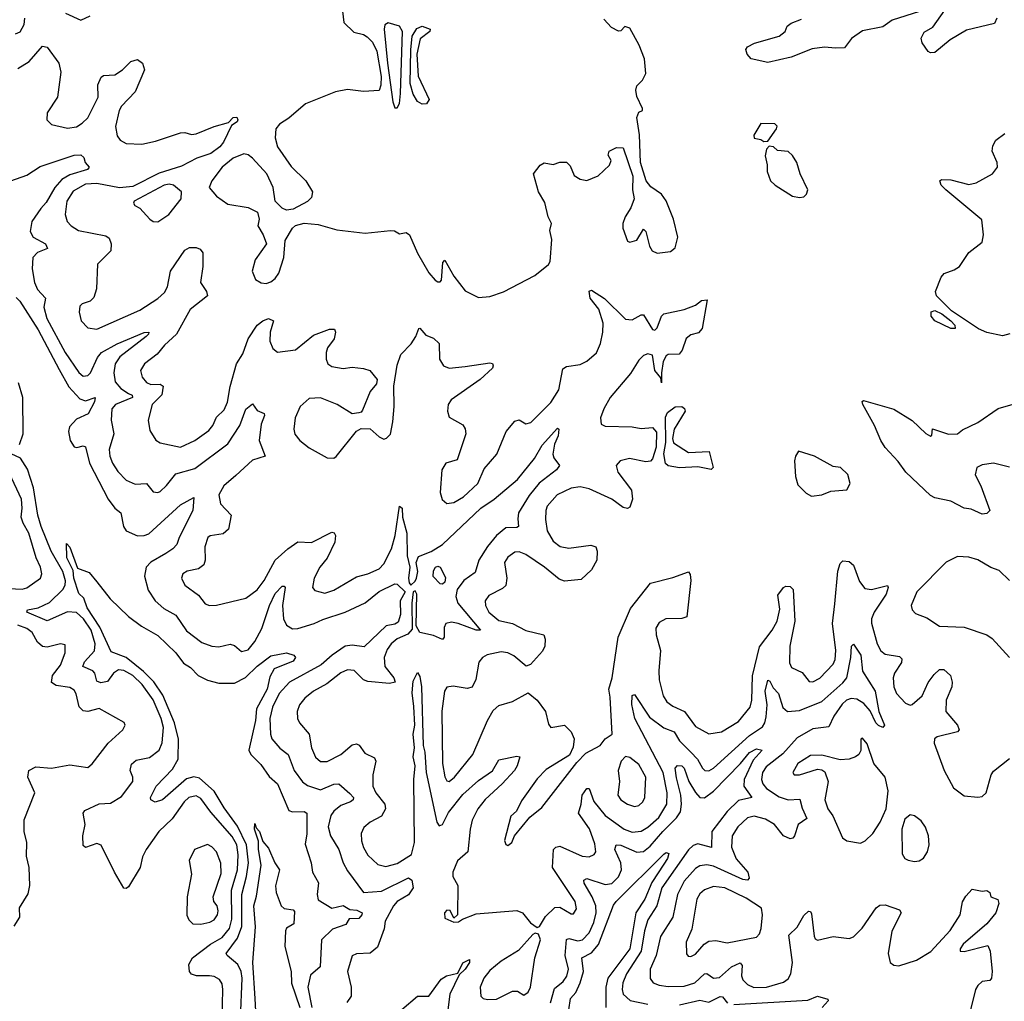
# Model space of a CAD drawing. Extents: x 1550320 to 1685906, y 509093 to 640511.
# Tile 281 of 532: x 1666114 to 1670472, y 530553 to 534898. Entities that reach past the tile are written whole.
import ezdxf

# ---------------------------------------------------------------- set-up
doc = ezdxf.new("R2010")
doc.units = 0

msp = doc.modelspace()

# ---------------------------------------------------------------- linework, layer by layer
at = {"layer": '0CON20XD'}
for points in [[(1666316.1, 534926.1), (1666385, 534896), (1666425.6, 534914.4)], [(1667542, 534935), (1667548.8, 534885), (1667592.6, 534842.6), (1667635, 534832.5), (1667651.7, 534821.7), (1667675, 534798), (1667695, 534758), (1667713.4, 534646.6), (1667712.2, 534607.8), (1667705, 534584.5), (1667635, 534580), (1667565, 534589.1), (1667512.3, 534577.7), (1667378.5, 534525), (1667305, 534461.2), (1667263.9, 534435), (1667247.7, 534415), (1667244.6, 534375), (1667255, 534334.4), (1667315, 534248.2), (1667381.1, 534185), (1667410, 534135), (1667405, 534110), (1667387.9, 534092.1), (1667325, 534059.2), (1667295, 534054.2), (1667275, 534064), (1667244.4, 534094.4), (1667235.5, 534155), (1667207.9, 534215), (1667145, 534284.2), (1667125, 534298.8), (1667106.4, 534303.6), (1667058.8, 534285), (1667010.4, 534245), (1666964.2, 534185), (1666952.5, 534155), (1666985, 534116), (1667035, 534081.1), (1667125, 534065.7), (1667166.2, 534045), (1667173.8, 534015), (1667167.5, 533985), (1667192, 533945), (1667206.7, 533905), (1667155.6, 533835), (1667142.2, 533785), (1667158, 533748), (1667182.8, 533732.8), (1667205, 533730.5), (1667225, 533737.5), (1667245, 533751.5), (1667261.5, 533775), (1667283.5, 533845), (1667289.5, 533920.5), (1667321.2, 533975), (1667335, 533986), (1667372.7, 533997.3), (1667435, 533991.1), (1667517.6, 533967.6), (1667643, 533953), (1667755, 533964.3), (1667772.9, 533962.9), (1667795, 533950), (1667825, 533956.2), (1667839.2, 533945), (1667875, 533863.8), (1667925, 533777.5), (1667952.5, 533745), (1667965, 533736.7), (1667975, 533736.7), (1667981.2, 533745), (1667987, 533823), (1667995, 533832.5), (1668035, 533762.9), (1668085, 533698), (1668145, 533668), (1668195, 533672.9)], [(1670096.6, 534933.4), (1669975.8, 534895), (1669933.9, 534866.1), (1669845, 534848.7), (1669795.9, 534815), (1669765, 534773.3), (1669725, 534771), (1669676.5, 534776.5), (1669621.1, 534768.9), (1669528.7, 534731.3), (1669425, 534708.1), (1669351.2, 534725), (1669334, 534745), (1669327.5, 534765), (1669335, 534777.5), (1669366.1, 534793.9), (1669475, 534824.4), (1669502, 534845), (1669511.2, 534868.8), (1669528.3, 534881.7), (1669575, 534900)], [(1670439.6, 534905), (1670428.6, 534881.4), (1670305, 534851.9), (1670232.1, 534807.9), (1670165, 534752.1), (1670145, 534750.5), (1670135, 534757.1), (1670108.2, 534795), (1670104, 534816), (1670117.8, 534842.2), (1670156, 534865), (1670226.5, 534965)], [(1666095, 534834.5), (1666115.7, 534844.3), (1666133.7, 534876.3), (1666137.2, 534905)], [(1667785, 534506.7), (1667795, 534526.7), (1667799.3, 534570.7), (1667808.2, 534845), (1667795, 534868.7), (1667745, 534883.6), (1667730.1, 534875), (1667726.6, 534855), (1667741.4, 534705), (1667765, 534533.3), (1667775, 534506.7), (1667785, 534506.7)], [(1668195, 533672.9), (1668255, 533692.5), (1668394.2, 533765.8), (1668455, 533813.8), (1668462.1, 533827.9), (1668469.2, 533925), (1668460, 533965), (1668467.5, 533995), (1668452.5, 534025), (1668438, 534088), (1668410, 534135), (1668387.5, 534215), (1668417, 534253), (1668435, 534263.3), (1668475, 534256.7), (1668505, 534266.2), (1668535, 534266.7), (1668550.7, 534250.7), (1668568.3, 534208.3), (1668595, 534191.2), (1668625, 534186), (1668674.3, 534205.7), (1668725, 534253.3), (1668732.5, 534275), (1668718.3, 534298.3), (1668722.5, 534315), (1668755, 534332.5), (1668785, 534330), (1668828, 534205), (1668826.7, 534145), (1668833.8, 534105), (1668819.4, 534065), (1668794.5, 534025), (1668783.3, 533995), (1668783.1, 533975), (1668805, 533917.5), (1668815, 533913.3), (1668845, 533921.2), (1668875, 533970), (1668885, 533960), (1668901.8, 533895), (1668912.9, 533875), (1668935, 533864.3), (1668995, 533871.2), (1669015, 533887.5), (1669027.1, 533935), (1669008.6, 534015), (1668975.6, 534095.6), (1668955.5, 534125.5), (1668908.3, 534158.3), (1668886.7, 534185), (1668862.5, 534265), (1668857.9, 534387.9), (1668846, 534465), (1668855, 534487.5), (1668870, 534495), (1668870, 534505), (1668845, 534557.5), (1668840.8, 534585), (1668845.9, 534604.1), (1668870.7, 534629.3), (1668885, 534660), (1668879.4, 534725), (1668855.6, 534785), (1668815, 534860), (1668792.5, 534867.5), (1668775, 534847.5), (1668765, 534846.7), (1668733.1, 534863.1), (1668700, 534900)], [(1667895, 534523.8), (1667875, 534535.6), (1667855, 534568), (1667842, 534615), (1667844.6, 534764.6), (1667851.6, 534825), (1667871.5, 534858.5), (1667895, 534869.6), (1667930.8, 534855), (1667930, 534845), (1667886.8, 534813.2), (1667872.1, 534745), (1667878.1, 534648.1), (1667926, 534545), (1667915, 534524.4), (1667895, 534523.8)], [(1666105, 534682.1), (1666155, 534712), (1666215, 534780), (1666235, 534775.8), (1666286.4, 534705), (1666296.5, 534665), (1666281.4, 534555), (1666236, 534485), (1666234, 534454), (1666254.2, 534434.2), (1666325, 534417.1), (1666365, 534423.3), (1666390.7, 534439.3), (1666415, 534463.3), (1666460.6, 534555), (1666460.2, 534609.8), (1666475, 534643.8), (1666485, 534650), (1666535, 534653.8), (1666568.5, 534675), (1666605, 534711.9), (1666635, 534721.2), (1666658, 534705), (1666666.2, 534675), (1666625, 534577.9), (1666565, 534515.4), (1666553.6, 534495), (1666538.4, 534425), (1666545, 534382.9), (1666558.1, 534365), (1666585, 534350), (1666655, 534347.3), (1666715, 534360.5), (1666825, 534396.6), (1666845, 534398.8), (1666875, 534389.3), (1666895, 534392.8), (1666975, 534425.3), (1667037.5, 534442.5), (1667058.8, 534465), (1667075, 534465.8), (1667080, 534455), (1667075.8, 534445), (1667050.8, 534429.2), (1667015.6, 534355), (1667000, 534335), (1666960, 534305), (1666897.5, 534285), (1666830.1, 534249.9), (1666731.1, 534218.9), (1666615, 534159.2), (1666555, 534153.4), (1666455, 534171.8), (1666405, 534169.3), (1666351, 534139), (1666322.6, 534095), (1666314.7, 534034.7), (1666324.5, 534005), (1666340.9, 533985), (1666374.2, 533964.2), (1666495, 533940.5), (1666510, 533930), (1666518.9, 533905), (1666516.9, 533875), (1666458.2, 533815), (1666453.9, 533706.1), (1666441.8, 533668.2), (1666425, 533651.4), (1666390.5, 533639.5), (1666380.5, 533629.5), (1666377.3, 533602.7), (1666385.7, 533565), (1666415, 533533.1), (1666455, 533527.8), (1666645, 533612.5), (1666725, 533663.1), (1666755, 533690), (1666768.4, 533715), (1666780.9, 533785), (1666845, 533878), (1666865, 533889.2), (1666895, 533889.2), (1666912.5, 533882.5), (1666924, 533865), (1666924.5, 533804.5), (1666913.6, 533735), (1666940.9, 533695), (1666944.4, 533675), (1666869.1, 533615), (1666808.5, 533505), (1666755, 533456.7), (1666722.2, 533417.8), (1666665.6, 533375), (1666648.9, 533345), (1666655.5, 533315), (1666675, 533291.2), (1666695, 533282.9), (1666735, 533284.7), (1666749.4, 533275), (1666742.4, 533237.6), (1666700.8, 533195), (1666682.9, 533125), (1666689.4, 533079.4), (1666716.3, 533036.3), (1666735, 533024.4), (1666825, 533006), (1666889.5, 533035), (1666950.4, 533079.6), (1666968.4, 533101.6), (1666985, 533137.7), (1667019.1, 533170.9), (1667033.6, 533205), (1667045.8, 533274.2), (1667074, 533375), (1667101.7, 533418.3), (1667124.4, 533485.6), (1667164.4, 533545.6), (1667190, 533565), (1667215, 533574.4), (1667238, 533565), (1667221.8, 533515), (1667220.8, 533475), (1667235, 533442.5), (1667255, 533425.7), (1667335, 533435.8), (1667415, 533500.8), (1667485, 533528), (1667508, 533528), (1667512, 533515), (1667505.8, 533485), (1667476.9, 533445), (1667470.4, 533425), (1667470, 533395), (1667478.1, 533375), (1667495, 533362.5), (1667545, 533353.6), (1667585, 533359.5), (1667635, 533354.2), (1667664.1, 533344.1), (1667696.2, 533305), (1667693.6, 533286.4), (1667665, 533252.5), (1667630.7, 533169.3), (1667625, 533160), (1667615, 533157.5), (1667585, 533153.3), (1667519.2, 533195), (1667445, 533223.8), (1667395, 533220.7), (1667354.6, 533185), (1667333.8, 533135), (1667327.5, 533085), (1667332.4, 533062.4), (1667354.3, 533035), (1667395, 533001.9), (1667475, 532958), (1667505, 532956.2), (1667515, 532963.8), (1667605, 533076.7), (1667625, 533088.8), (1667665, 533086.2), (1667705, 533051.2), (1667725, 533041.2), (1667737.5, 533045), (1667755, 533062.5), (1667765, 533117.5), (1667771.9, 533185), (1667769.6, 533275), (1667785, 533368.8), (1667800.8, 533415), (1667846.9, 533463.1), (1667868, 533495), (1667880, 533530), (1667885, 533532), (1667911.9, 533501.9), (1667945, 533487.5), (1667970, 533465), (1667972.2, 533395), (1667989.2, 533365), (1668015.4, 533355.4), (1668085, 533362.5), (1668195, 533378), (1668206.2, 533376.2), (1668210, 533365), (1668206, 533355), (1668151.9, 533305), (1668024.2, 533215), (1668010, 533195), (1668007.1, 533165), (1668015, 533138.8), (1668074.7, 533104.7), (1668086, 533086), (1668089.2, 533065), (1668050.7, 532949.3), (1668000, 532935), (1667982.2, 532905), (1667975.7, 532805), (1667984.4, 532774.4), (1668005, 532756), (1668035, 532760.5), (1668078.1, 532785), (1668141.4, 532845), (1668170.4, 532909.6), (1668225.7, 532975), (1668266.9, 533075), (1668305, 533121.1), (1668325, 533126.4), (1668355, 533109.1), (1668375.8, 533114.2), (1668465, 533203.3), (1668500.5, 533259.5), (1668517.6, 533352.4), (1668535, 533361.9), (1668595, 533371.9), (1668625, 533386.5), (1668667, 533423), (1668685.3, 533464.7), (1668695.6, 533514.4), (1668696.3, 533555), (1668676.8, 533616.8), (1668638.8, 533665), (1668634.6, 533695.4), (1668645, 533700.6), (1668703, 533663), (1668795, 533572.2), (1668825, 533568.9), (1668865, 533590.8), (1668875, 533590.8), (1668915, 533526.2), (1668925, 533524), (1668935, 533533.3), (1668954.5, 533585), (1668965, 533595.6), (1669055, 533614.3), (1669105, 533634.4), (1669131.2, 533655), (1669157.5, 533657.5), (1669135, 533531.2), (1669118.3, 533511.7), (1669085, 533502.5), (1669063.4, 533486.6), (1669045.9, 533434.1), (1669032.5, 533417.5), (1668985, 533415.8), (1668975, 533410), (1668962.2, 533385), (1668955.4, 533335), (1668955, 533290), (1668951.7, 533311.7), (1668924.7, 533345), (1668915, 533412), (1668895, 533418.9), (1668875, 533411.2), (1668855, 533390.6), (1668818.1, 533331.9), (1668728.3, 533225), (1668699.3, 533175), (1668684.4, 533135), (1668687.9, 533107.9), (1668705, 533098.5), (1668825, 533096.1), (1668865, 533087.8), (1668915, 533093.1), (1668932.1, 533072.1), (1668931.2, 533005), (1668915.7, 532954.3), (1668906.7, 532943.3), (1668885, 532940.4), (1668812.5, 532955), (1668772.5, 532945), (1668754.4, 532925), (1668762.2, 532895), (1668821.5, 532815), (1668826.9, 532775), (1668815, 532740), (1668805, 532734), (1668785, 532738.6), (1668735.2, 532775.2), (1668635, 532821.6), (1668595, 532829.7), (1668555, 532824.7), (1668493.6, 532795), (1668448.9, 532745), (1668442.2, 532725), (1668441.1, 532685), (1668448.2, 532635), (1668475, 532588.9), (1668505.9, 532565.9), (1668545, 532558.2), (1668641.3, 532571.3), (1668664.4, 532564.4), (1668670.5, 532545), (1668668.2, 532505), (1668645, 532461.9), (1668599.6, 532420.4), (1668525, 532412), (1668501.8, 532421.8), (1668436.7, 532475), (1668355, 532530.3), (1668325, 532541.8), (1668305, 532540), (1668275, 532518.9), (1668260.4, 532495), (1668270, 532425), (1668265, 532392.9), (1668250.7, 532379.3), (1668190.9, 532349.1), (1668174.5, 532325), (1668176.4, 532305), (1668191.2, 532275), (1668235, 532237.6), (1668295, 532224.8), (1668355, 532193.7), (1668434.6, 532174.6), (1668440.3, 532155), (1668438.8, 532125), (1668427.8, 532102.2), (1668375, 532043.1), (1668355.7, 532035.7), (1668301.5, 532081.5), (1668274, 532095), (1668245, 532098.9), (1668183, 532087), (1668162.9, 532075), (1668146.7, 532053.3), (1668132.4, 531977.6), (1668116.2, 531943.8), (1668095, 531937.5), (1668032.9, 531947.1), (1668005, 531943.8), (1667994.7, 531925), (1667983.1, 531836.9), (1667985.6, 531605), (1667996, 531546), (1668005, 531528.8), (1668015, 531525.5), (1668039.1, 531545), (1668120, 531645), (1668184.7, 531795.3), (1668210.3, 531839.7), (1668235, 531862.2), (1668295, 531880), (1668365, 531917.5), (1668405, 531885.7), (1668441.5, 531835), (1668455, 531780), (1668464.4, 531764.4), (1668525, 531775.6), (1668555, 531746.2), (1668568.9, 531715), (1668563.1, 531676.9), (1668547.5, 531642.5), (1668445, 531578.1), (1668405, 531538), (1668335, 531439.4), (1668312.7, 531395), (1668287.2, 531372.8), (1668260.5, 531265), (1668265, 531246.7), (1668275, 531242.5), (1668292, 531255), (1668304.4, 531285.6), (1668371.8, 531368.2), (1668425, 531410), (1668579.7, 531610.3), (1668619.7, 531650.3), (1668683.8, 531685), (1668706, 531715), (1668736.2, 531735), (1668728.2, 531898.2)], [(1669408.3, 534358.3), (1669425, 534360), (1669463.3, 534415), (1669466.2, 534426.2), (1669457, 534437), (1669395, 534437.5), (1669363, 534387), (1669365, 534373.3), (1669395, 534367.5), (1669408.3, 534358.3)], [(1670496.8, 533506.8), (1670465, 533498.5), (1670395, 533512.7), (1670358.5, 533528.5), (1670238.9, 533608.9), (1670172.5, 533675), (1670167.1, 533695), (1670192.1, 533757.9), (1670205.9, 533774.1), (1670250.3, 533789.7), (1670273.8, 533805), (1670315, 533866.7), (1670375, 533912.5), (1670380, 533945), (1670372.3, 534012.3), (1670213.3, 534145), (1670193.3, 534165), (1670187.5, 534185), (1670195, 534190), (1670235, 534188), (1670315, 534168), (1670347.5, 534175), (1670420, 534215), (1670442.5, 534245), (1670440, 534265), (1670418.8, 534315), (1670420.8, 534339.2), (1670435, 534363.8), (1670475, 534394)], [(1669565, 534110), (1669585, 534113.8), (1669596.7, 534125), (1669602, 534145), (1669568, 534215), (1669554, 534265), (1669535, 534296.7), (1669515, 534313.8), (1669468.3, 534318.3), (1669450, 534335), (1669431.7, 534338.3), (1669420, 534325), (1669413.3, 534295), (1669423.3, 534255), (1669422.5, 534225), (1669437.1, 534185), (1669457.5, 534165), (1669535, 534117.1), (1669565, 534110)], [(1666075, 534184.8), (1666145, 534210), (1666205, 534247.2), (1666355, 534298.5), (1666385, 534300), (1666397, 534287), (1666404, 534265), (1666421.2, 534245), (1666414, 534235), (1666335, 534211.3), (1666300.5, 534189.5), (1666269.8, 534155), (1666231, 534089), (1666208, 534062)], [(1666725, 534003.1), (1666773.3, 534035), (1666828.6, 534105), (1666830, 534135), (1666795, 534165.3), (1666775, 534169.5), (1666753.3, 534165), (1666620.8, 534095), (1666617.5, 534085), (1666624, 534075), (1666645, 534062.9), (1666689.2, 534015), (1666705, 534004.4), (1666725, 534003.1)], [(1666208, 534062), (1666167, 534005), (1666160.6, 533960.6), (1666173.9, 533935), (1666227.5, 533905), (1666237.1, 533885), (1666193.2, 533866.8), (1666172.5, 533845), (1666169.7, 533795), (1666180, 533735), (1666192.9, 533702.9), (1666228, 533665), (1666220.9, 533625), (1666233.2, 533575), (1666315, 533424.6), (1666375, 533336.4), (1666395, 533320.4), (1666415, 533322.9), (1666426.9, 533335), (1666458.3, 533401.7), (1666475.4, 533424.6), (1666545, 533463), (1666665, 533513.1), (1666685.8, 533515), (1666684.4, 533505), (1666672.9, 533495), (1666556.5, 533405), (1666537, 533375), (1666529.8, 533335), (1666536.7, 533295), (1666562.2, 533265), (1666595, 533243), (1666611.5, 533235), (1666612.7, 533225), (1666537.5, 533195), (1666521.2, 533175), (1666518.7, 533125), (1666530, 533065), (1666510, 532995), (1666513.1, 532965), (1666525, 532934.4), (1666548.2, 532898.2), (1666585, 532860), (1666625, 532841.1), (1666674.6, 532844.6), (1666705, 532807.1), (1666725, 532804.5), (1666735, 532809.5), (1666764.2, 532835.8), (1666805, 532888), (1666888.9, 532911.1), (1667035, 533019.7), (1667088, 533102), (1667115, 533173.3), (1667145, 533197.5), (1667165, 533167.8), (1667195.8, 533155), (1667197.3, 533145), (1667182.9, 533107.1), (1667173.6, 533035), (1667200, 532965), (1667145, 532947.6), (1667070.3, 532879.7), (1667016.8, 532835), (1666995.3, 532795), (1667002.1, 532755), (1667049.7, 532705), (1667037.5, 532642.5), (1667015, 532621.6), (1666956.4, 532613.6), (1666947.1, 532605), (1666933.5, 532565), (1666934.7, 532505.3), (1666929.1, 532485), (1666905, 532466.2), (1666855, 532457.3), (1666835.8, 532445), (1666829.4, 532425), (1666844.3, 532395), (1666905, 532351.1), (1666935, 532312.5), (1666954.5, 532304.5), (1666985, 532305.6), (1667115, 532337.8), (1667165, 532374.5), (1667195.8, 532415), (1667245.2, 532504.8), (1667301.1, 532555), (1667345, 532586.9), (1667405, 532582.9), (1667495, 532628.9), (1667506.4, 532626.4), (1667512.2, 532615), (1667508.9, 532585), (1667475.2, 532514.8), (1667443.1, 532475), (1667416.9, 532425), (1667409.2, 532385), (1667420.9, 532370.9), (1667465, 532359.6), (1667505, 532372.1), (1667605, 532431.8), (1667655, 532444.6), (1667705, 532466.9), (1667725, 532489.5), (1667760, 532555), (1667775.5, 532615), (1667795, 532743.8), (1667806.9, 532735), (1667808.4, 532695), (1667827.5, 532625), (1667828.5, 532525), (1667840.8, 532475), (1667835.4, 532425), (1667837.1, 532405), (1667845.3, 532394.7), (1667865, 532412), (1667870.3, 532425), (1667876.1, 532455), (1667868.7, 532495), (1667879.1, 532520.9), (1667935, 532543), (1667985, 532575.2), (1668154.7, 532735), (1668214.6, 532775.4), (1668317.2, 532862.8), (1668391.9, 532955), (1668426.2, 533015), (1668495, 533089.2), (1668500, 533085), (1668497.7, 533055), (1668480.7, 533019.3), (1668473.8, 532973.8), (1668477.5, 532957.5), (1668504, 532925), (1668490, 532905), (1668413.7, 532846.3), (1668369, 532791), (1668322.5, 532715), (1668318.4, 532688.4), (1668322.5, 532655), (1668315, 532650), (1668265, 532647.8), (1668225, 532613.9), (1668185, 532566.4), (1668146.7, 532505), (1668129.5, 532450.5), (1668079.7, 532415), (1668050.7, 532375), (1668044.3, 532345), (1668053.8, 532315), (1668153.3, 532195), (1668135, 532194.8), (1668055.4, 532224.6), (1668025, 532231.2), (1667999.4, 532225), (1667993, 532207), (1667993.3, 532165), (1667985.5, 532154.5), (1667945, 532171.3), (1667885.4, 532185.4), (1667868.5, 532215), (1667871.1, 532355), (1667865, 532369.3), (1667855.7, 532365), (1667850, 532315), (1667850.8, 532199.2), (1667832.6, 532177.4), (1667785, 532156.5), (1667757.6, 532135), (1667739.9, 532110.1), (1667726.8, 532075), (1667730.6, 532035), (1667769.4, 531985), (1667775.3, 531964.7), (1667750.1, 531959.9), (1667655, 531967.9), (1667636.1, 531976.1), (1667595, 532016.2), (1667565, 532020.4), (1667535, 532007.3), (1667472.8, 531957.2), (1667414.5, 531925), (1667376.4, 531895), (1667352.3, 531865), (1667342.5, 531835), (1667343.8, 531805), (1667352.5, 531785), (1667395, 531735.6), (1667405.3, 531675), (1667422.8, 531632.8), (1667445, 531613.6), (1667475, 531614.6), (1667535, 531645.3), (1667585, 531687.2), (1667605, 531692.3), (1667616.2, 531686.2), (1667641.4, 531651.4), (1667685, 531630.5), (1667690.6, 531615), (1667676.9, 531555), (1667676.7, 531505), (1667690.8, 531475), (1667730, 531425), (1667733.6, 531405), (1667715, 531372.2), (1667665, 531345.5), (1667637.4, 531322.6), (1667625.5, 531295), (1667626.6, 531263.4), (1667635, 531234.2), (1667655, 531199.4), (1667698.5, 531158.5), (1667735, 531148.7), (1667785, 531163.1), (1667848.2, 531201.8), (1667860.8, 531255), (1667858.4, 531535), (1667864.8, 531595), (1667855.9, 531635), (1667861, 531675), (1667856, 531735), (1667863.1, 531775), (1667858.3, 531858.3), (1667851.7, 531918.3), (1667855, 531970), (1667875, 532007.5), (1667885, 531990), (1667892.5, 531945), (1667899.6, 531685), (1667907.2, 531655), (1667913.2, 531565), (1667960, 531345), (1667970, 531330), (1667985, 531334.6), (1668011.4, 531388.6), (1668075, 531468), (1668145, 531530.4), (1668206.5, 531573.5), (1668235, 531622.2), (1668315, 531638.1), (1668328, 531635), (1668316.5, 531595), (1668304, 531575), (1668250, 531515), (1668174.1, 531445.9), (1668142.3, 531405), (1668117.4, 531355), (1668108.1, 531315), (1668097.8, 531215), (1668052.2, 531175), (1668030.4, 531125), (1668031.5, 531105), (1668053.8, 531065), (1668052.5, 530935), (1668035, 530920), (1668020, 530955), (1668005, 530956), (1667994.4, 530945), (1667995, 530920), (1668035, 530902.5), (1668056.2, 530903.8), (1668073.3, 530916.7), (1668135, 530940), (1668315, 530954.2), (1668340, 530945), (1668375, 530900), (1668405, 530880), (1668415, 530883.3), (1668441.5, 530928.5), (1668482.1, 530967.9), (1668505, 530970), (1668555, 530939.4), (1668565, 530940), (1668578.1, 530961.9), (1668572.1, 530995), (1668471.8, 531145), (1668477.3, 531225), (1668486.9, 531235), (1668505, 531238.9), (1668604, 531195), (1668635, 531192.5), (1668657, 531203), (1668664.5, 531215), (1668660.1, 531250.1), (1668636.6, 531316.6), (1668587.9, 531385), (1668599.8, 531425), (1668603, 531465), (1668625, 531494.4), (1668635, 531494.2), (1668655, 531437.5), (1668704.9, 531374.9), (1668789.2, 531315), (1668825, 531301.3), (1668865, 531305.2), (1668895, 531323.9), (1668943.4, 531366.6), (1668978.3, 531425), (1668980, 531475), (1668962.3, 531565), (1668836.5, 531805), (1668823.1, 531866.9), (1668825, 531906.2), (1668835, 531910.8), (1668901, 531811), (1668965, 531763.2), (1669010.8, 531745), (1669035.2, 531705.2), (1669085, 531655.9), (1669114.7, 531625), (1669135.6, 531585), (1669146.2, 531575), (1669165, 531573.2), (1669185, 531584.6), (1669345, 531728.9), (1669401.7, 531768.3), (1669412.4, 531785), (1669418, 531812), (1669422, 531865), (1669414.2, 531925), (1669425, 531973.8), (1669435, 531970), (1669449.8, 531939.8), (1669472, 531915), (1669492.6, 531852.6), (1669512.9, 531835), (1669565, 531839.4), (1669665, 531880.4), (1669757.6, 531962.4), (1669775.1, 531984.9), (1669792.6, 532075), (1669795.7, 532124.3), (1669805, 532134), (1669836.9, 532085), (1669844.2, 532014.2), (1669900.7, 531925), (1669916.7, 531835), (1669941.4, 531775), (1669935, 531764.2), (1669915, 531773.1), (1669903.3, 531785), (1669878, 531838), (1669850.3, 531870.3), (1669820.1, 531890.1), (1669795, 531893.7), (1669774, 531886), (1669755, 531868.3), (1669717, 531815), (1669695, 531768.2), (1669625, 531758.8), (1669555, 531718.7), (1669492.1, 531647.9), (1669418.8, 531591.2), (1669401.9, 531565), (1669397.2, 531535), (1669403.8, 531515), (1669420, 531495), (1669475, 531458.1), (1669515, 531444), (1669567.1, 531447.1), (1669577.3, 531407.3), (1669598.8, 531361.2), (1669560, 531335), (1669543.8, 531285), (1669535.7, 531274.3), (1669525, 531272.5), (1669495, 531284.7), (1669455, 531334.7), (1669415, 531359.2), (1669365, 531372.6), (1669335, 531364.7), (1669292.2, 531325), (1669267.6, 531285), (1669265.2, 531235), (1669285, 531183.3), (1669337.1, 531125), (1669342.8, 531097.2), (1669335, 531088.4), (1669315, 531092.1), (1669185, 531150.4), (1669155, 531156.5), (1669125, 531152.2), (1669105, 531140.8), (1669055.2, 531085), (1669025.6, 531025), (1669005.2, 530925), (1668950.6, 530839.4), (1668931.5, 530755), (1668904.7, 530694.7), (1668904, 530654), (1668918.1, 530635), (1668943.8, 530623.8), (1668985, 530618.1), (1669055, 530619.6), (1669102.5, 530635), (1669145, 530673.7), (1669155.6, 530675.6), (1669185, 530655.3), (1669211.3, 530658.7), (1669265, 530706), (1669303, 530723), (1669311.8, 530711.8), (1669309.5, 530665), (1669315, 530648.1), (1669335, 530627.1), (1669363.3, 530613.3), (1669420, 530615), (1669495, 530638.1), (1669515, 530652), (1669527.3, 530675), (1669534.7, 530725), (1669518.9, 530845), (1669555, 530881.5), (1669585, 530932.9), (1669605, 530952), (1669615, 530950), (1669619.4, 530939.4), (1669630.6, 530840.6), (1669635, 530828.6), (1669645, 530822.9), (1669715, 530839.1), (1669785, 530830), (1669805, 530837.5), (1669843.4, 530876.6), (1669905, 530966), (1669921.1, 530978.9), (1669945, 530980), (1670008.3, 530958.3), (1670015.8, 530945), (1669975, 530863.8), (1669957.5, 530765), (1669967.5, 530725), (1669983.2, 530713.2), (1670005, 530710), (1670083.8, 530735), (1670147.2, 530772.8), (1670233.2, 530866.8), (1670277.1, 530935), (1670287.7, 530992.3), (1670301.7, 531018.3), (1670330.7, 531049.3), (1670375, 531040), (1670395, 531042.5), (1670407.5, 531035), (1670412.5, 531015), (1670443.9, 531003.9), (1670448.8, 530985), (1670434.6, 530945), (1670394.7, 530895), (1670290.6, 530805), (1670276.2, 530785), (1670277.5, 530775), (1670295, 530772.5), (1670399.3, 530799.3), (1670409.5, 530775), (1670418.2, 530685), (1670415.4, 530654.6), (1670408.8, 530645), (1670375, 530640), (1670355, 530623.3), (1670344.3, 530605), (1670322.9, 530515)], [(1666097.5, 533667.5), (1666115, 533651.2), (1666196.2, 533525), (1666289, 533349), (1666332, 533272), (1666379.8, 533219.8), (1666405, 533210.6), (1666448, 533225), (1666445, 533205.8), (1666417.3, 533152.7), (1666365, 533129.3), (1666334.2, 533095.8), (1666330.4, 533075), (1666337.5, 533035), (1666355, 533006.2), (1666366.7, 533003.3), (1666395, 533011.4), (1666405, 533006.2), (1666422.6, 532935), (1666505, 532774.7), (1666535, 532735.3), (1666561.2, 532715), (1666572.9, 532655), (1666585.7, 532635.7), (1666635, 532613.6), (1666665, 532614.2), (1666685, 532622.2), (1666825, 532750.5), (1666885, 532782.5), (1666880.7, 532725), (1666819, 532605), (1666809.2, 532575), (1666791.5, 532555), (1666760.8, 532535)], [(1670255, 533530), (1670235, 533530), (1670165, 533564), (1670148.8, 533585), (1670148.8, 533605), (1670165, 533610.6), (1670195.6, 533595), (1670235.7, 533565), (1670253.3, 533545), (1670255, 533530)], [(1666112.9, 533017.1), (1666128.9, 533065), (1666127.2, 533225), (1666109.2, 533290.8)], [(1670495, 532916.7), (1670425, 532934.5), (1670375, 532927.8), (1670350, 532915), (1670343.1, 532883.1), (1670368.6, 532835), (1670408.8, 532725), (1670395, 532712), (1670375, 532708.6), (1670325, 532730.8), (1670295, 532736), (1670235, 532765.8), (1670165, 532780.8), (1670145, 532792), (1670035.7, 532895), (1670002.1, 532942.1), (1669945, 533004.2), (1669925.7, 533035), (1669898.3, 533101.7), (1669846.7, 533195), (1669842.5, 533207.5), (1669848.3, 533211.7), (1669983.6, 533173.6), (1670065, 533124.2), (1670125, 533066.2), (1670146.2, 533053.8), (1670151.7, 533058.3), (1670155, 533086.2), (1670225, 533062.5), (1670265, 533064.2), (1670287.9, 533082.1), (1670355, 533114.5), (1670445, 533176.4), (1670625, 533228.9)], [(1669175, 532906.7), (1669115, 532918.1), (1669033.9, 532913.9), (1668985, 532923.5), (1668973.1, 532933.1), (1668964.7, 532975.3), (1668974.5, 533025.5), (1668972.3, 533137.7), (1668981.3, 533158.7), (1669015, 533184.2), (1669045, 533186), (1669056.8, 533176.8), (1669060, 533165), (1669010.8, 533085), (1669003.2, 533043.2), (1669007.5, 533025), (1669075, 532981.4), (1669165.8, 532985.8), (1669183.3, 532915), (1669175, 532906.7)], [(1667010.3, 530475), (1667013.3, 530605), (1667010.2, 530630.2), (1666998.7, 530648.7), (1666975, 530662.5), (1666954.7, 530665.3), (1666895.7, 530665.7), (1666875, 530672.5), (1666864.7, 530685), (1666862.5, 530715), (1666878.4, 530745), (1666958.3, 530805), (1667010.7, 530835), (1667042.3, 530875), (1667053.4, 530916.6), (1667051.9, 531045), (1667077.6, 531135), (1667081.5, 531201.5), (1667074.3, 531245), (1667055, 531282.6), (1666959.4, 531389.4), (1666915, 531450.9), (1666895, 531461.5), (1666863.1, 531455), (1666841.5, 531435), (1666789.1, 531360.9), (1666730, 531305), (1666673.3, 531225), (1666657.6, 531192.4), (1666646.9, 531145), (1666595, 531058.8), (1666585, 531052), (1666575, 531054), (1666532.7, 531125), (1666474.5, 531244.5), (1666455, 531251.4), (1666405, 531234), (1666395, 531242.5), (1666393.8, 531285), (1666403.4, 531335), (1666394.6, 531385.4), (1666402.6, 531397.4), (1666465, 531426.4), (1666515, 531429.2), (1666565, 531459.6), (1666614.6, 531525), (1666614.7, 531545), (1666603.4, 531575), (1666608.1, 531601.9), (1666629.7, 531620.3), (1666687.8, 531632.2), (1666730.5, 531665), (1666743.8, 531696.2), (1666749.8, 531765), (1666740.7, 531805), (1666705, 531886.5), (1666656, 531955), (1666615, 531995.5), (1666575, 532017.6), (1666550.7, 532019.3), (1666528.6, 532005), (1666501.8, 531968.2), (1666472.2, 531962.2), (1666455, 531969.5), (1666446.1, 532005), (1666438, 532015), (1666392.7, 532035), (1666401, 532055), (1666445, 532103.8), (1666448.2, 532135), (1666430.3, 532195), (1666396.1, 532245), (1666365, 532274), (1666325, 532276.3), (1666235, 532236.2), (1666145.5, 532275), (1666148, 532285), (1666195, 532293.7), (1666245, 532317.5), (1666305.2, 532375), (1666314.8, 532395), (1666315.8, 532414.2), (1666304.9, 532455), (1666252.8, 532545), (1666209.3, 532655), (1666194.3, 532705), (1666175.2, 532825), (1666148, 532908), (1666116.9, 532956.9), (1666075.7, 532975.7)], [(1669618.3, 532788.3), (1669665, 532794), (1669705, 532810), (1669775, 532816.7), (1669790, 532845), (1669779.2, 532885), (1669747.5, 532915), (1669715, 532920), (1669632.5, 532965), (1669561.7, 532988.3), (1669547.5, 532965), (1669543.8, 532945), (1669548, 532875), (1669558.8, 532838.8), (1669595, 532802.5), (1669618.3, 532788.3)], [(1666065, 532379.4), (1666125, 532377.5), (1666145, 532382.5), (1666205.7, 532425), (1666211.1, 532445), (1666206.2, 532475), (1666186.3, 532516.3), (1666154.8, 532625), (1666129.2, 532669.2), (1666120.5, 532695), (1666125.2, 532734.8), (1666121.2, 532775), (1666069.2, 532889.2)], [(1666745.4, 531444.6), (1666713.8, 531433.8), (1666694, 531445), (1666693.1, 531455), (1666717.7, 531505), (1666789.9, 531580.1), (1666815.9, 531624.1), (1666816.6, 531713.4), (1666799.2, 531785), (1666747.5, 531907.5), (1666707.1, 531967.1), (1666662.2, 532012.2), (1666585, 532074.3), (1666519, 532099), (1666468.7, 532208.7), (1666413, 532295), (1666397, 532337), (1666375, 532358), (1666354.1, 532425.9), (1666350, 532460), (1666321.9, 532515), (1666320.7, 532579.3), (1666335, 532562.5), (1666369.5, 532469.5), (1666421.2, 532451.2), (1666455, 532408.8), (1666514.7, 532334.7), (1666596, 532256), (1666652.9, 532212.9), (1666725, 532172.5), (1666805, 532095.4), (1666839, 532049), (1666869.8, 532029.8), (1666903.3, 531995), (1666945, 531974.5), (1666995, 531961.2), (1667065, 531961.3), (1667113.8, 531986.2), (1667165, 532036.7), (1667225, 532081.5), (1667295, 532094.5), (1667327.5, 532085), (1667334.2, 532074.2), (1667325, 532057.8), (1667240.9, 532025), (1667221.4, 531988.6), (1667208.5, 531935), (1667162.3, 531847.7), (1667157, 531795), (1667128.5, 531665), (1667136.6, 531645), (1667181.5, 531601.5), (1667217.5, 531547.5), (1667255.1, 531515.1), (1667305, 531397.9), (1667321.8, 531391.8), (1667373.4, 531393.4), (1667385.2, 531385.2), (1667385.5, 531294.5), (1667377.8, 531247.8), (1667404.1, 531165), (1667410.3, 531125), (1667436.7, 531076.7), (1667430.9, 531025), (1667435, 531002.5), (1667495, 530964.4), (1667545, 530977.1), (1667575, 530958.6), (1667606.8, 530956.8), (1667630, 530945), (1667628.9, 530935), (1667615, 530919.6), (1667572.5, 530917.5), (1667557.2, 530892.8), (1667498.7, 530871.3), (1667450.4, 530825), (1667444, 530706), (1667401.5, 530668.5), (1667389.4, 530615), (1667406.8, 530525)], [(1666760.8, 532535), (1666695, 532496), (1666674.3, 532475), (1666666.7, 532435), (1666682.6, 532372.6), (1666713.3, 532325), (1666752, 532292), (1666805, 532261.8), (1666852.1, 532192.1), (1666920.5, 532140.5), (1666964.2, 532124.2), (1666995, 532121.1), (1667045, 532133.9), (1667065, 532128.1), (1667095, 532101.5), (1667125, 532108.9), (1667154.7, 532145), (1667185, 532202.9), (1667220.3, 532305), (1667245, 532357.5), (1667275, 532389.5), (1667285, 532390.8), (1667288.2, 532385), (1667276.5, 532305), (1667281.7, 532245), (1667295, 532217.8), (1667321.9, 532201.9), (1667345, 532202.5), (1667417.5, 532225), (1667455, 532243.3), (1667555, 532275.6), (1667643.3, 532316.7), (1667705, 532366.6), (1667775, 532400.3), (1667785, 532398.7), (1667819.9, 532365), (1667797.8, 532325), (1667799.6, 532265), (1667789.2, 532230.8), (1667775, 532221.8), (1667736, 532214), (1667638.1, 532121.9), (1667585, 532129), (1667554.9, 532125.1), (1667496.3, 532085), (1667448.5, 532041.5), (1667308.8, 531965), (1667262.5, 531915), (1667232.9, 531855), (1667220.8, 531805), (1667223.4, 531735), (1667230.3, 531715), (1667265, 531673.2), (1667302.5, 531645), (1667329.1, 531575), (1667365, 531524.6), (1667388.1, 531508.1), (1667445, 531489.2), (1667505, 531513.3), (1667525.8, 531515.8), (1667575, 531472.9), (1667592, 531455), (1667589.2, 531445), (1667577.5, 531435), (1667535, 531419.7), (1667504, 531395), (1667491.4, 531375), (1667479.6, 531325), (1667489.7, 531285), (1667526.9, 531225), (1667545.9, 531165), (1667565, 531130.5), (1667635, 531034), (1667715, 531039.6), (1667835, 531099.3), (1667849.5, 531089.5), (1667854.9, 531055), (1667835, 531023.8), (1667785, 530994), (1667768.1, 530975), (1667732, 530908), (1667726.5, 530873.5), (1667697, 530793), (1667665, 530765.2), (1667605, 530763.1), (1667585, 530753.8), (1667565.4, 530685), (1667581.8, 530615), (1667581.8, 530575), (1667561.9, 530548.1)], [(1668728.2, 531898.2), (1668722.2, 531935), (1668736.2, 531985), (1668762.5, 532165), (1668818.2, 532291.8), (1668906.3, 532403.7), (1669005, 532428.9), (1669073.8, 532453.8), (1669082.3, 532442.3), (1669084.4, 532415), (1669067.1, 532255), (1669045, 532246.9), (1668973.3, 532245), (1668945, 532230), (1668930, 532205), (1668931.4, 532175), (1668950.5, 532105), (1668942.3, 532015), (1668944.5, 531975), (1668962.7, 531905), (1668978, 531878), (1669005, 531858.5), (1669057.1, 531835), (1669105, 531768.9), (1669165, 531736.9), (1669220.8, 531745), (1669295, 531791.8), (1669347.5, 531855), (1669354.8, 531885.2), (1669357.4, 531992.6), (1669388.2, 532121.8), (1669444.7, 532195), (1669466.7, 532235), (1669477.9, 532287.9), (1669469.7, 532350.3), (1669494.2, 532385), (1669505, 532390.8), (1669525, 532388.6), (1669538.1, 532375), (1669545.3, 532235), (1669522.8, 532125), (1669520.9, 532050.9), (1669530.9, 532030.9), (1669577.5, 532007.5), (1669608.5, 531968.5), (1669625, 531967.5), (1669655, 531982.9), (1669714, 532045), (1669723.7, 532065), (1669725.9, 532105), (1669711.5, 532225), (1669722.7, 532312.7), (1669735, 532456.7), (1669745, 532491.2), (1669757.7, 532502.3), (1669785, 532498.8), (1669805, 532483.3), (1669831.4, 532411.4), (1669855, 532380), (1669885, 532375.3), (1669955, 532393.3), (1669958.6, 532385), (1669948.9, 532355), (1669895.9, 532275), (1669884.1, 532245), (1669884, 532226), (1669909, 532135), (1669925, 532103.6), (1669945, 532088.8), (1670008.3, 532078.3), (1670019.2, 532069.2), (1670017.6, 532052.4), (1669985.5, 532005), (1669980, 531985), (1669983.8, 531945), (1669995.5, 531915), (1670035, 531872.2), (1670055, 531863.1), (1670065, 531867.1), (1670108.2, 531905), (1670135.8, 531964.2), (1670161.3, 531998.7), (1670185, 532021.1), (1670205, 532020.9), (1670234.6, 531995), (1670242.1, 531965), (1670240.5, 531945), (1670214.3, 531885.7), (1670213.8, 531835), (1670265.4, 531775.4), (1670272, 531755), (1670264.4, 531745.6), (1670175, 531724), (1670163.8, 531715), (1670162, 531695), (1670206.7, 531575), (1670248.1, 531498.1), (1670295, 531462.9), (1670355, 531455.8), (1670375, 531459.2), (1670391.4, 531475), (1670414.6, 531555.4), (1670425, 531572), (1670495, 531628)], [(1670495, 532415.7), (1670449.1, 532459.1), (1670412.8, 532472.8), (1670355, 532507.1), (1670315, 532518.6), (1670265, 532520.8), (1670215, 532496), (1670085.6, 532365), (1670060, 532305), (1670063.8, 532285), (1670079.4, 532269.4), (1670129.5, 532249.5), (1670185, 532213.3), (1670295, 532208.2), (1670395.4, 532175.4), (1670419.1, 532159.1), (1670495, 532074.2)], [(1667985, 532398.5), (1667975, 532400.4), (1667943.6, 532433.6), (1667945, 532457.5), (1667955, 532474.4), (1667965, 532478.2), (1667975, 532473.8), (1667998.3, 532428.3), (1667995, 532408), (1667985, 532398.5)], [(1666090, 530885), (1666113.8, 530925), (1666113, 530967), (1666151.7, 531028.3), (1666159.2, 531065), (1666155.6, 531145.6), (1666144.4, 531195), (1666145.6, 531255), (1666132.9, 531305), (1666134, 531356), (1666181.2, 531475), (1666150, 531545), (1666153.8, 531575), (1666185, 531590.8), (1666255, 531584.3), (1666335, 531599.4), (1666415, 531588), (1666435, 531604), (1666505, 531695.6), (1666570, 531755), (1666580, 531775), (1666576.7, 531786.7), (1666465, 531848.5), (1666415, 531836), (1666395, 531838.9), (1666376.8, 531856.8), (1666364.1, 531914.1), (1666355, 531930), (1666335, 531941.8), (1666275, 531950.7), (1666255, 531964.3), (1666258.6, 531995), (1666295, 532040.6), (1666315.6, 532095), (1666315, 532130), (1666295, 532134.3), (1666235, 532120.8), (1666215, 532122.5), (1666192.1, 532142.1), (1666169.7, 532185), (1666145, 532202.6), (1666105, 532217.1)], [(1669835, 531252.2), (1669857, 531263), (1669890.5, 531295), (1669922.2, 531345), (1669948.6, 531405), (1669958.5, 531485), (1669944.5, 531545), (1669895.4, 531605.4), (1669865, 531692.5), (1669845, 531716.7), (1669837.5, 531712.5), (1669837.3, 531662.7), (1669828, 531645), (1669813.8, 531635), (1669785, 531624.5), (1669745, 531621.1), (1669665, 531642.9), (1669615, 531640.6), (1669558.1, 531605), (1669536, 531565), (1669542.5, 531555), (1669565, 531554.5), (1669645, 531580), (1669665, 531577.1), (1669677.9, 531567.9), (1669693.2, 531525), (1669678.2, 531445), (1669690.4, 531405), (1669713, 531373), (1669756.4, 531276.4), (1669775, 531262.9), (1669835, 531252.2)], [(1668464, 530546), (1668480.9, 530609.1), (1668520, 530640), (1668535.8, 530664.2), (1668542.6, 530695), (1668528.6, 530755), (1668535, 530826.7), (1668545, 530831.2), (1668585, 530820.8), (1668605, 530825.3), (1668634.6, 530855.4), (1668655, 530900.9), (1668665.2, 530945), (1668663.8, 530975), (1668648.6, 531015), (1668612.9, 531075), (1668610.6, 531089.4), (1668625, 531095.9), (1668705, 531069.8), (1668735.2, 531074.8), (1668765, 531104), (1668778.1, 531135), (1668774.8, 531165), (1668747.6, 531225), (1668754.4, 531245), (1668775, 531243.5), (1668845, 531213.5), (1668875, 531216.2), (1668905, 531238.8), (1668960, 531305), (1669021.1, 531365), (1669038.7, 531391.3), (1669043.5, 531425), (1669040, 531465), (1669021.2, 531541.2), (1669015.3, 531585), (1669025, 531597.1), (1669045, 531595.7), (1669055.2, 531585), (1669075.5, 531525), (1669105, 531476.5), (1669125, 531455.3), (1669145, 531453.3), (1669185, 531483), (1669305.1, 531604.9), (1669345, 531654.1), (1669375, 531669.7), (1669400.8, 531665), (1669359.9, 531620.1), (1669320.2, 531535), (1669319.3, 531505), (1669354.2, 531455), (1669295, 531441.7), (1669245, 531392.6), (1669177.7, 531305), (1669176.7, 531233.3), (1669115, 531250), (1669095, 531242.5), (1669075, 531222.6), (1668957, 531055), (1668934, 530975), (1668895, 530913.8), (1668879, 530865), (1668865.5, 530775), (1668799.6, 530675), (1668783.5, 530635), (1668780.2, 530605), (1668784.7, 530585), (1668816.3, 530556.3), (1668895, 530539.4)], [(1668835, 531415.5), (1668855, 531418.9), (1668872.2, 531435), (1668880.9, 531455), (1668885.3, 531545), (1668855, 531601.1), (1668815, 531632.5), (1668795, 531636.2), (1668775.8, 531615), (1668762.5, 531575), (1668769.5, 531525), (1668762.1, 531465), (1668775, 531444.4), (1668804, 531425), (1668835, 531415.5)], [(1667090.9, 530475), (1667099.1, 530655), (1667094, 530685), (1667079.8, 530715), (1667031.5, 530755), (1667027.3, 530765), (1667077.8, 530832.2), (1667096.4, 530883.6), (1667096.8, 531025), (1667118.2, 531105), (1667126.9, 531165), (1667117.8, 531245), (1667077.4, 531327.4), (1667018.8, 531408.8), (1666975, 531482.8), (1666909.8, 531539.8), (1666885, 531545.6), (1666852.6, 531537.4), (1666745.4, 531444.6)], [(1670075, 531171.1), (1670095, 531174.5), (1670115, 531185.7), (1670132.2, 531215), (1670140, 531245), (1670137.3, 531285), (1670123.8, 531323.8), (1670105, 531352), (1670075, 531374), (1670055, 531378), (1670031.7, 531358.3), (1670018, 531315), (1670020.6, 531205), (1670032, 531185), (1670046.8, 531176.8), (1670075, 531171.1)], [(1667161.7, 530455), (1667155.5, 530565.5), (1667145.3, 530724.7), (1667157.8, 530882.2), (1667150.3, 530975), (1667162.3, 531017.7), (1667182.1, 531155), (1667170.5, 531225), (1667171.2, 531261.2), (1667153.8, 531315), (1667155, 531340), (1667160, 531320), (1667175.7, 531305), (1667190, 531260), (1667215, 531231.2), (1667243.3, 531165), (1667263.8, 531135), (1667245.5, 531064.5), (1667249.6, 531035), (1667270.6, 530975), (1667285, 530963.1), (1667325, 530958), (1667330, 530950), (1667327.1, 530895), (1667295, 530875.8), (1667290.6, 530865), (1667287.3, 530795), (1667315.5, 530685), (1667316.5, 530633.5), (1667353.9, 530525)], [(1666915, 530893.8), (1666955, 530902.7), (1666975, 530914), (1666989.5, 530935), (1666992.9, 530952.9), (1666988.2, 530975), (1666973.1, 530995), (1666970.4, 531015), (1667005, 531118.8), (1667004.7, 531164.7), (1666985, 531214.3), (1666965, 531236.9), (1666945, 531246.9), (1666888, 531225), (1666864.3, 531175.7), (1666874.4, 531115), (1666854.5, 531015), (1666853.7, 530933.7), (1666862.8, 530912.8), (1666880, 530895), (1666915, 530893.8)], [(1668544, 530515), (1668552.4, 530565), (1668575, 530591.2), (1668595, 530633.9), (1668609.1, 530685), (1668602.4, 530745), (1668645, 530768), (1668675.3, 530804.7), (1668742.2, 530977.8), (1668753.8, 530995), (1668965, 531204.3), (1668975, 531210.8), (1668986.7, 531206.7), (1668982.1, 531185), (1668965, 531160), (1668911.7, 531078.3), (1668880.7, 531005), (1668840.7, 530945), (1668814.9, 530785.1), (1668717.7, 530655), (1668709, 530615), (1668707.8, 530525)], [(1669085, 530751.4), (1669105, 530761.4), (1669144.2, 530805.8), (1669165, 530819.6), (1669195, 530821.5), (1669245, 530811.5), (1669375, 530837.1), (1669388.5, 530851.5), (1669395.3, 530874.7), (1669401.8, 530935), (1669397.8, 530965), (1669328.9, 531008.9), (1669235.2, 531055.2), (1669185, 531060.8), (1669145, 531046.1), (1669125, 531028.2), (1669111.6, 531005), (1669088.6, 530871.4), (1669063.5, 530815), (1669065, 530762.5), (1669072.2, 530752.2), (1669085, 530751.4)], [(1668185, 530560), (1668225, 530562.9), (1668295, 530597.9), (1668317.1, 530597.1), (1668345, 530579.2), (1668365, 530593.8), (1668375.6, 530615), (1668394.4, 530745.6), (1668418.6, 530825), (1668410.5, 530850.5), (1668395, 530853.8), (1668385, 530848.8), (1668322.4, 530777.6), (1668245, 530731.1), (1668195, 530689.1), (1668168.5, 530655), (1668152.2, 530615), (1668155.6, 530575.6), (1668165.6, 530565.6), (1668185, 530560)], [(1667805, 530516.7), (1667875, 530576), (1667925, 530576.2), (1667979.8, 530650.2), (1668002.9, 530665), (1668052.6, 530677.4), (1668075, 530723.3), (1668105, 530737.5), (1668104.2, 530725), (1668085.8, 530695), (1668059.7, 530670.3), (1668017.1, 530585), (1668000, 530445)], [(1669035, 530537.8), (1669125, 530558.2), (1669165, 530548.7), (1669215, 530573.4), (1669225, 530572.1), (1669246.4, 530545)], [(1669275, 530538.8), (1669602.9, 530557.1), (1669645, 530576), (1669691.7, 530561.7), (1669692.5, 530555), (1669666.2, 530525)]]:
    msp.add_lwpolyline(points, dxfattribs=at)

doc.saveas('drawing.dxf')
